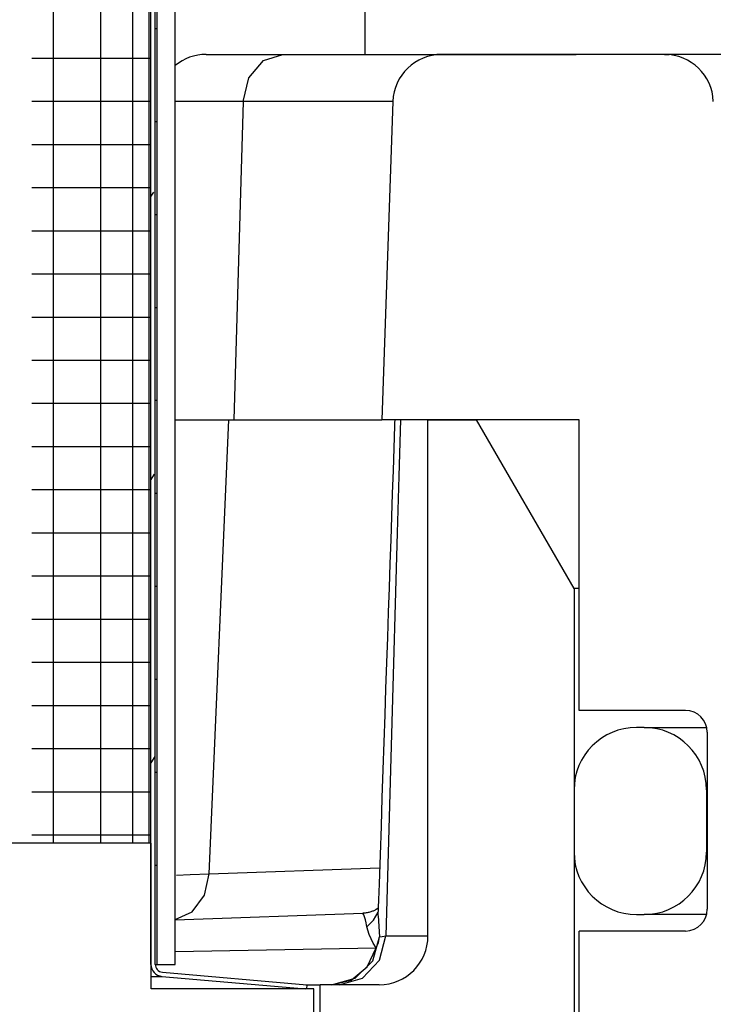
# Model space of a CAD drawing. Extents: x -285 to 5863, y 308 to 3178.
# Tile 352 of 622: x 1791.84 to 1792.729, y 971.961 to 973.223. Entities that reach past the tile are written whole.
import ezdxf

# ---------------------------------------------------------------- set-up
doc = ezdxf.new("R2010")
doc.units = 0
doc.header["$MEASUREMENT"] = 0
doc.header["$PDSIZE"] = 1
doc.layers.get('DEFPOINTS').update_dxf_attribs({"linetype": 'CONTINUOUS'})
doc.layers.add('DIM', color=3, linetype='CONTINUOUS')
doc.layers.add('SPILL-BUCKET', color=1, linetype='CONTINUOUS')
doc.styles.add('SIMPLEX', font='simplex')
doc.dimstyles.new('DIM64', dxfattribs={"dimscale": 64, "dimtxt": 0.09375, "dimasz": 0.09375, "dimexe": 0.0625, "dimexo": 0.0625, "dimgap": 0.046875, "dimtad": 1, "dimdec": 4, "dimzin": 3, "dimdsep": 46, "dimlunit": 4, "dimtxsty": 'SIMPLEX', "dimcen": 0, "dimclrd": 256, "dimclre": 256, "dimclrt": 256, "dimadec": 0, "dimazin": 0, "dimtfac": 1, "dimtdec": 4, "dimtmove": 0, "dimatfit": 3, "dimfxl": 1, "dimfrac": 2, "dimtolj": 1, "dimtzin": 0, "dimarcsym": 0})

# ---------------------------------------------------------------- blocks, each defined once
blk = doc.blocks.new('*D13')
at = {"layer": 'DEFPOINTS', "color": 0, "transparency": 16777216}
for p in [(1368.5472, 978.296), (2031.7725, 978.0147), (1368.5472, 700.5233)]:
    blk.add_point(p, dxfattribs=at)
at = {"layer": 'DIM', "lineweight": -2, "transparency": 16777216}
for p, q in [((1368.5472, 974.296), (1368.5472, 696.5233)), ((2031.7725, 974.0147), (2031.7725, 696.5233)), ((2025.7725, 700.5233), (1374.5472, 700.5233))]:
    blk.add_line(p, q, dxfattribs=at)
at = {"layer": 'DIM', "transparency": 16777216}
for points in [[(1374.5472, 701.5233), (1374.5472, 699.5233), (1368.5472, 700.5233)], [(2025.7725, 701.5233), (2025.7725, 699.5233), (2031.7725, 700.5233)]]:
    blk.add_solid(points, dxfattribs=at)
at = {"layer": 'DIM', "transparency": 16777216, "insert": (1700.1599, 708.0947), "char_height": 6, "attachment_point": 5, "style": 'SIMPLEX'}
blk.add_mtext('\\A1;55\'-3 1/4" (F.V. TANK SLAB)', dxfattribs=at)

msp = doc.modelspace()

# ---------------------------------------------------------------- linework, layer by layer
at = {"layer": 'SPILL-BUCKET', "color": 7, "linetype": 'Continuous'}
for p, q in [((1792.0079, 972.01185), (1792.0079, 974.28113)), ((1792.01339, 972.01185), (1792.01339, 974.28113)), ((1792.01589, 972.01185), (1792.01589, 974.28529)), ((1792.03887, 972.01185), (1792.03887, 974.28529)), ((1792.00527, 974.07449), (1792.00527, 972.16749)), ((1791.88237, 974.05687), (1791.88237, 972.16749)), ((1791.94309, 974.05687), (1791.94309, 972.16749)), ((1791.98438, 974.05772), (1791.98438, 972.16749)), ((1792.01339, 973.21216), (1792.01526, 973.21216)), ((1792.01526, 973.21216), (1792.01589, 973.21216)), ((1791.85519, 973.17416), (1791.90912, 973.17416)), ((1791.90912, 973.17416), (1791.95188, 973.17416)), ((1791.95188, 973.17416), (1791.98285, 973.17416)), ((1791.98285, 973.17416), (1792.00161, 973.17416)), ((1792.00161, 973.17416), (1792.0079, 973.17416)), ((1791.85519, 973.11882), (1791.90912, 973.11882)), ((1791.90912, 973.11882), (1791.95188, 973.11882)), ((1791.95188, 973.11882), (1791.98285, 973.11882)), ((1791.98285, 973.11882), (1792.00161, 973.11882)), ((1792.00161, 973.11882), (1792.0079, 973.11882)), ((1792.07469, 973.11856), (1792.03887, 973.11856)), ((1792.12606, 973.11856), (1792.07469, 973.11856)), ((1792.31822, 973.11856), (1792.12606, 973.11856)), ((1792.01339, 973.09293), (1792.01526, 973.09293)), ((1792.01526, 973.09293), (1792.01589, 973.09293)), ((1791.85519, 973.06347), (1791.90912, 973.06347)), ((1791.90912, 973.06347), (1791.95188, 973.06347)), ((1791.95188, 973.06347), (1791.98285, 973.06347)), ((1791.98285, 973.06347), (1792.00161, 973.06347)), ((1792.00161, 973.06347), (1792.0079, 973.06347)), ((1791.85519, 973.00812), (1791.90912, 973.00812)), ((1791.90912, 973.00812), (1791.95188, 973.00812)), ((1791.95188, 973.00812), (1791.98285, 973.00812)), ((1791.98285, 973.00812), (1792.00161, 973.00812)), ((1792.00161, 973.00812), (1792.0079, 973.00812)), ((1792.01099, 973.00239), (1792.0079, 972.99703)), ((1792.01339, 972.97369), (1792.01526, 972.97369)), ((1792.01526, 972.97369), (1792.01589, 972.97369)), ((1791.85519, 972.95277), (1791.90912, 972.95277)), ((1791.90912, 972.95277), (1791.95188, 972.95277)), ((1791.95188, 972.95277), (1791.98285, 972.95277)), ((1791.98285, 972.95277), (1792.00161, 972.95277)), ((1792.00161, 972.95277), (1792.0079, 972.95277)), ((1791.85519, 972.89742), (1791.90912, 972.89742)), ((1791.90912, 972.89742), (1791.95188, 972.89742)), ((1791.95188, 972.89742), (1791.98285, 972.89742)), ((1791.98285, 972.89742), (1792.00161, 972.89742)), ((1792.00161, 972.89742), (1792.0079, 972.89742)), ((1792.01339, 972.85445), (1792.01526, 972.85445)), ((1792.01526, 972.85445), (1792.01589, 972.85445)), ((1791.85519, 972.84207), (1791.90912, 972.84207)), ((1791.90912, 972.84207), (1791.95188, 972.84207)), ((1791.95188, 972.84207), (1791.98285, 972.84207)), ((1791.98285, 972.84207), (1792.00161, 972.84207)), ((1792.00161, 972.84207), (1792.0079, 972.84207)), ((1791.85519, 972.78673), (1791.90912, 972.78673)), ((1791.90912, 972.78673), (1791.95188, 972.78673)), ((1791.95188, 972.78673), (1791.98285, 972.78673)), ((1791.98285, 972.78673), (1792.00161, 972.78673)), ((1792.00161, 972.78673), (1792.0079, 972.78673)), ((1792.01339, 972.73522), (1792.01526, 972.73522)), ((1792.01526, 972.73522), (1792.01589, 972.73522)), ((1791.85519, 972.73138), (1791.90912, 972.73138)), ((1791.90912, 972.73138), (1791.95188, 972.73138)), ((1791.95188, 972.73138), (1791.98285, 972.73138)), ((1791.98285, 972.73138), (1792.00161, 972.73138)), ((1792.00161, 972.73138), (1792.0079, 972.73138)), ((1791.85519, 972.67603), (1791.90912, 972.67603)), ((1791.90912, 972.67603), (1791.95188, 972.67603)), ((1791.95188, 972.67603), (1791.98285, 972.67603)), ((1791.98285, 972.67603), (1792.00161, 972.67603)), ((1792.00161, 972.67603), (1792.0079, 972.67603)), ((1792.01187, 972.64052), (1792.0079, 972.63364)), ((1791.85519, 972.62068), (1791.90912, 972.62068)), ((1791.90912, 972.62068), (1791.95188, 972.62068)), ((1791.95188, 972.62068), (1791.98285, 972.62068)), ((1791.98285, 972.62068), (1792.00161, 972.62068)), ((1792.00161, 972.62068), (1792.0079, 972.62068)), ((1792.01339, 972.61598), (1792.01526, 972.61598)), ((1792.01526, 972.61598), (1792.01589, 972.61598)), ((1791.85519, 972.56533), (1791.90912, 972.56533)), ((1791.90912, 972.56533), (1791.95188, 972.56533)), ((1791.95188, 972.56533), (1791.98285, 972.56533)), ((1791.98285, 972.56533), (1792.00161, 972.56533)), ((1792.00161, 972.56533), (1792.0079, 972.56533)), ((1791.85519, 972.50998), (1791.90912, 972.50998)), ((1791.90912, 972.50998), (1791.95188, 972.50998)), ((1791.95188, 972.50998), (1791.98285, 972.50998)), ((1791.98285, 972.50998), (1792.00161, 972.50998)), ((1792.00161, 972.50998), (1792.0079, 972.50998)), ((1792.01339, 972.49674), (1792.01526, 972.49674)), ((1792.01526, 972.49674), (1792.01589, 972.49674)), ((1791.85519, 972.45464), (1791.90912, 972.45464)), ((1791.90912, 972.45464), (1791.95188, 972.45464)), ((1791.95188, 972.45464), (1791.98285, 972.45464)), ((1791.98285, 972.45464), (1792.00161, 972.45464)), ((1792.00161, 972.45464), (1792.0079, 972.45464)), ((1791.85519, 972.39929), (1791.90912, 972.39929)), ((1791.90912, 972.39929), (1791.95188, 972.39929)), ((1791.95188, 972.39929), (1791.98285, 972.39929)), ((1791.98285, 972.39929), (1792.00161, 972.39929)), ((1792.00161, 972.39929), (1792.0079, 972.39929)), ((1792.01339, 972.37751), (1792.01526, 972.37751)), ((1792.01526, 972.37751), (1792.01589, 972.37751)), ((1791.85519, 972.34394), (1791.90912, 972.34394)), ((1791.90912, 972.34394), (1791.95188, 972.34394)), ((1791.95188, 972.34394), (1791.98285, 972.34394)), ((1791.98285, 972.34394), (1792.00161, 972.34394)), ((1792.00161, 972.34394), (1792.0079, 972.34394)), ((1792.64046, 972.31568), (1792.63047, 972.31568)), ((1792.64046, 972.31568), (1792.64943, 972.31568)), ((1791.85519, 972.28859), (1791.90912, 972.28859)), ((1791.90912, 972.28859), (1791.95188, 972.28859)), ((1791.95188, 972.28859), (1791.98285, 972.28859)), ((1791.98285, 972.28859), (1792.00161, 972.28859)), ((1792.00161, 972.28859), (1792.0079, 972.28859)), ((1792.01275, 972.27865), (1792.0079, 972.27025)), ((1792.01339, 972.25827), (1792.01526, 972.25827)), ((1792.01526, 972.25827), (1792.01589, 972.25827)), ((1791.85519, 972.23324), (1791.90912, 972.23324)), ((1791.90912, 972.23324), (1791.95188, 972.23324)), ((1791.95188, 972.23324), (1791.98285, 972.23324)), ((1791.98285, 972.23324), (1792.00161, 972.23324)), ((1792.00161, 972.23324), (1792.0079, 972.23324)), ((1792.55052, 972.23573), (1792.55052, 972.15579)), ((1792.72041, 972.23573), (1792.72041, 972.15579)), ((1792.72066, 972.23573), (1792.72041, 972.23573)), ((1792.7214, 972.23573), (1792.72066, 972.23573)), ((1791.85519, 972.17789), (1791.90912, 972.17789)), ((1791.90912, 972.17789), (1791.95188, 972.17789)), ((1791.95188, 972.17789), (1791.98285, 972.17789)), ((1791.98285, 972.17789), (1792.00161, 972.17789)), ((1792.00161, 972.17789), (1792.0079, 972.17789)), ((1792.00839, 972.16739), (1792.00839, 972.16749)), ((1792.72041, 972.15579), (1792.72066, 972.15579)), ((1792.72066, 972.15579), (1792.72141, 972.15579)), ((1792.01339, 972.13903), (1792.01526, 972.13903)), ((1792.01526, 972.13903), (1792.01589, 972.13903)), ((1792.63047, 972.07584), (1792.64046, 972.07584)), ((1792.64941, 972.07584), (1792.64046, 972.07584)), ((1792.67618, 972.07584), (1792.64941, 972.07584)), ((1792.01339, 972.01185), (1792.01527, 972.01185)), ((1792.01527, 972.01185), (1792.01589, 972.01185)), ((1792.01589, 972.01185), (1792.03887, 972.01185)), ((1792.00841, 971.99642), (1792.01862, 971.99642)), ((1792.01862, 971.99642), (1792.02203, 971.99642)), ((1792.02203, 971.99642), (1792.20614, 971.98031)), ((1792.02251, 972.00189), (1792.20776, 971.98569)), ((1792.20729, 971.98031), (1792.20614, 971.98031)), ((1792.20776, 971.98569), (1792.20729, 971.98031))]:
    msp.add_line(p, q, dxfattribs=at)
at = {"layer": 'SPILL-BUCKET', "linetype": 'Continuous'}
for p, q in [((1792.28206, 973.27277), (1792.28206, 973.17884)), ((1792.0787, 973.17884), (1792.08504, 973.17884)), ((1792.08504, 973.17884), (1792.10391, 973.17884)), ((1792.10391, 973.17884), (1792.13487, 973.17884)), ((1792.13487, 973.17884), (1792.1772, 973.17884)), ((1792.15213, 973.17083), (1792.1772, 973.17884)), ((1792.1772, 973.17884), (1792.44854, 973.17884)), ((1792.66668, 973.17884), (1792.38064, 973.17884)), ((1792.44854, 973.17884), (1792.49358, 973.17884)), ((1792.49358, 973.17884), (1792.52653, 973.17884)), ((1792.52653, 973.17884), (1792.54661, 973.17884)), ((1792.54661, 973.17884), (1792.55336, 973.17884)), ((1792.66668, 973.17884), (1792.67263, 973.17884)), ((1792.86127, 973.17884), (1792.67263, 973.17884)), ((1792.1335, 973.14886), (1792.15213, 973.17083)), ((1792.12606, 973.11856), (1792.1335, 973.14886)), ((1792.12606, 973.11856), (1792.11439, 972.71041)), ((1792.31822, 973.11856), (1792.30397, 972.71041)), ((1792.03887, 972.71041), (1792.06961, 972.71041)), ((1792.06961, 972.71041), (1792.10769, 972.71041)), ((1792.08268, 972.12793), (1792.10769, 972.71041)), ((1792.10769, 972.71041), (1792.30396, 972.71041)), ((1792.55702, 972.71041), (1792.30397, 972.71041)), ((1792.32056, 972.71041), (1792.32042, 972.70636)), ((1792.32778, 972.71041), (1792.32574, 972.63795)), ((1792.36315, 972.71041), (1792.42561, 972.71041)), ((1792.36315, 972.04826), (1792.36315, 972.71041)), ((1792.55052, 972.49405), (1792.42561, 972.71041)), ((1792.55702, 972.33741), (1792.55702, 972.71041)), ((1792.32029, 972.7023), (1792.31932, 972.67371)), ((1792.32042, 972.70636), (1792.32029, 972.7023)), ((1792.31932, 972.67371), (1792.31836, 972.64511)), ((1792.31836, 972.64511), (1792.31737, 972.61574)), ((1792.32574, 972.63795), (1792.32371, 972.56547)), ((1792.31737, 972.61574), (1792.31638, 972.58637)), ((1792.31638, 972.58637), (1792.31536, 972.55613)), ((1792.32371, 972.56547), (1792.31642, 972.30697)), ((1792.31536, 972.55613), (1792.31434, 972.52589)), ((1792.31434, 972.52589), (1792.31329, 972.49469)), ((1792.31329, 972.49469), (1792.31223, 972.46349)), ((1792.55215, 972.49405), (1792.55052, 972.49405)), ((1792.55052, 972.49405), (1792.55052, 971.69535)), ((1792.55701, 972.49405), (1792.55215, 972.49405)), ((1792.31223, 972.46349), (1792.31114, 972.43119)), ((1792.31114, 972.43119), (1792.31005, 972.39889)), ((1792.31005, 972.39889), (1792.30891, 972.36534)), ((1792.30891, 972.36534), (1792.30777, 972.33178)), ((1792.30777, 972.33178), (1792.30658, 972.29674)), ((1792.69353, 972.33741), (1792.55702, 972.33741)), ((1792.31642, 972.30697), (1792.30909, 972.04826)), ((1792.64943, 972.31568), (1792.67626, 972.31568)), ((1792.67626, 972.31568), (1792.72076, 972.31568)), ((1792.72141, 972.30953), (1792.72141, 972.08249)), ((1792.30658, 972.29674), (1792.30539, 972.2617)), ((1792.30539, 972.2617), (1792.30416, 972.22543)), ((1792.30416, 972.22543), (1792.30293, 972.18915)), ((1792.30293, 972.18915), (1792.30167, 972.15215)), ((1792.30167, 972.15215), (1792.30041, 972.11515)), ((1792.08268, 972.12793), (1792.30111, 972.13556)), ((1792.04081, 972.12633), (1792.05811, 972.12699)), ((1792.05811, 972.12699), (1792.08268, 972.12793)), ((1792.07642, 972.10041), (1792.08268, 972.12793)), ((1792.30041, 972.11515), (1792.29972, 972.09475)), ((1792.06072, 972.07938), (1792.07642, 972.10041)), ((1792.29972, 972.09475), (1792.29902, 972.07434)), ((1792.03887, 972.06927), (1792.06072, 972.07938)), ((1792.28383, 972.07777), (1792.28254, 972.07759)), ((1792.2851, 972.07797), (1792.28383, 972.07777)), ((1792.28633, 972.07822), (1792.2851, 972.07797)), ((1792.28754, 972.0785), (1792.28633, 972.07822)), ((1792.28869, 972.07881), (1792.28754, 972.0785)), ((1792.28982, 972.07915), (1792.28869, 972.07881)), ((1792.29089, 972.07951), (1792.28982, 972.07915)), ((1792.29192, 972.07989), (1792.29089, 972.07951)), ((1792.2929, 972.08028), (1792.29192, 972.07989)), ((1792.29383, 972.08069), (1792.2929, 972.08028)), ((1792.29314, 972.06862), (1792.29923, 972.07879)), ((1792.29471, 972.08111), (1792.29383, 972.08069)), ((1792.29555, 972.08153), (1792.29471, 972.08111)), ((1792.29603, 972.08179), (1792.29555, 972.08153)), ((1792.29649, 972.08204), (1792.29603, 972.08179)), ((1792.29693, 972.0823), (1792.29649, 972.08204)), ((1792.29735, 972.08255), (1792.29693, 972.0823)), ((1792.29778, 972.08281), (1792.29735, 972.08255)), ((1792.29818, 972.08307), (1792.29778, 972.08281)), ((1792.29935, 972.08388), (1792.29818, 972.08307)), ((1792.03888, 972.06896), (1792.27951, 972.07736)), ((1792.2797, 972.07738), (1792.27949, 972.07738)), ((1792.28101, 972.07532), (1792.27951, 972.07736)), ((1792.27992, 972.07739), (1792.2797, 972.07738)), ((1792.28123, 972.07746), (1792.27992, 972.07739)), ((1792.28295, 972.06891), (1792.28101, 972.07532)), ((1792.28254, 972.07759), (1792.28123, 972.07746)), ((1792.28381, 972.065), (1792.28295, 972.06891)), ((1792.28468, 972.06006), (1792.29314, 972.06862)), ((1792.29914, 972.07431), (1792.30102, 972.04722)), ((1792.72058, 972.07584), (1792.67618, 972.07584)), ((1792.28468, 972.06006), (1792.28381, 972.065)), ((1792.28757, 972.05001), (1792.28468, 972.06006)), ((1792.69353, 972.05461), (1792.55702, 972.05461)), ((1792.55702, 971.74232), (1792.55702, 972.05461)), ((1792.29297, 972.03913), (1792.28757, 972.05001)), ((1792.29241, 972.01643), (1792.30102, 972.04722)), ((1792.29693, 972.03288), (1792.29956, 972.03997)), ((1792.29956, 972.03997), (1792.30102, 972.04722)), ((1792.30102, 972.04722), (1792.30441, 972.04774)), ((1792.30109, 972.01704), (1792.30909, 972.04826)), ((1792.30441, 972.04774), (1792.30909, 972.04826)), ((1792.30909, 972.04826), (1792.33903, 972.04826)), ((1792.33903, 972.04826), (1792.35711, 972.04826)), ((1792.35711, 972.04826), (1792.36315, 972.04826)), ((1792.03888, 972.02835), (1792.29693, 972.03288)), ((1792.28518, 972.00853), (1792.29693, 972.03288)), ((1792.29693, 972.03288), (1792.29297, 972.03913)), ((1792.26986, 971.994), (1792.29241, 972.01643)), ((1792.27921, 971.99417), (1792.30109, 972.01704)), ((1792.26466, 971.99177), (1792.28518, 972.00853)), ((1792.23929, 971.98581), (1792.26986, 971.994)), ((1792.23929, 971.98581), (1792.26466, 971.99177)), ((1792.24934, 971.98581), (1792.27921, 971.99417)), ((1792.20638, 971.98581), (1792.22015, 971.98581)), ((1792.22015, 971.98581), (1792.22475, 971.98581)), ((1792.3007, 971.98581), (1792.22475, 971.98581)), ((1792.22475, 971.67352), (1792.22475, 971.98581))]:
    msp.add_line(p, q, dxfattribs=at)
at = {"layer": 'SPILL-BUCKET', "color": 1, "linetype": 'Continuous'}
for p, q in [((1792.00839, 972.16749), (1791.48875, 972.16749)), ((1792.00839, 971.98031), (1792.00839, 972.16749)), ((1792.00839, 971.98031), (1792.00839, 972.00794)), ((1792.217, 971.98031), (1792.00839, 971.98031)), ((1792.217, 971.79844), (1792.217, 971.98031))]:
    msp.add_line(p, q, dxfattribs=at)
at = {"layer": 'SPILL-BUCKET', "linetype": 'Continuous'}
for centre, radius, start, end in [((1792.0787, 973.11638), 0.06246, 90, 129.61925), ((1792.38064, 973.11638), 0.06246, 90, 178), ((1792.66668, 973.11638), 0.06246, 2, 90), ((1792.69353, 972.30953), 0.02788, 0, 90), ((1792.69353, 972.08249), 0.02788, 270, 0), ((1792.3007, 972.04826), 0.06246, 270, 0)]:
    msp.add_arc(centre, radius, start, end, dxfattribs=at)
at = {"layer": 'SPILL-BUCKET', "color": 7, "linetype": 'Continuous'}
for centre, radius, start, end in [((1792.63047, 972.23573), 0.07995, 90, 180), ((1792.64046, 972.23573), 0.07995, 0, 90), ((1792.63047, 972.15579), 0.07995, 180, 270), ((1792.64046, 972.15579), 0.07995, 270, 0), ((1792.02338, 972.01185), 0.01549, 180, 265), ((1792.02338, 972.01185), 0.00999, 180, 265)]:
    msp.add_arc(centre, radius, start, end, dxfattribs=at)

# ---------------------------------------------------------------- dimensions: what is measured, and where the dimension line sits
at = {"layer": 'DIM'}
dim = msp.add_linear_dim(base=(1368.54722, 700.52328), p1=(2031.77254, 978.01471), p2=(1368.54722, 978.29596), angle=180, text='<> (F.V. TANK SLAB)', dimstyle='DIM64', dxfattribs=at)
dim.commit()
dim.dimension.update_dxf_attribs({"geometry": '*D13', "text_midpoint": (1700.15988, 708.09471)})

doc.saveas('drawing.dxf')
